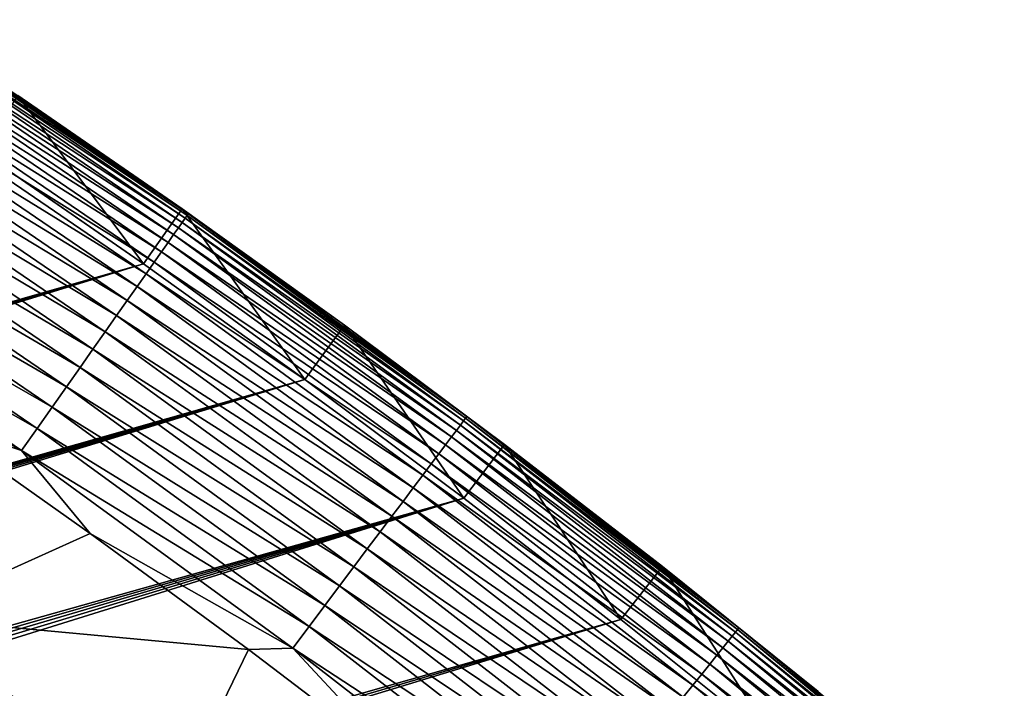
# Model space of a CAD drawing. Header units: millimetres. Extents: x -50 to 50, y -50 to 50.
# Tile 559 of 562: x 28 to 32.4, y 38.7 to 41.7. Entities that reach past the tile are written whole.
import ezdxf

# ---------------------------------------------------------------- set-up
doc = ezdxf.new("R2010")
doc.units = ezdxf.units.MM
doc.header["$LTSCALE"] = 65.185185
for name, color, linetype in [('36', 7, 'CONTINUOUS'), ('38', 7, 'CONTINUOUS'), ('39', 7, 'CONTINUOUS'), ('41', 7, 'CONTINUOUS'), ('43', 7, 'CONTINUOUS')]:
    doc.layers.add(name, color=color, linetype=linetype)

msp = doc.modelspace()

# ---------------------------------------------------------------- linework, layer by layer
at = {"layer": '36', "color": 15, "linetype": 'Continuous', "true_color": 0xaf503c}
for points in [[(27.6458, 39.9473, 0.23), (28.3624, 39.4416, 0.23), (27.5296, 39.066, -0.4273), (27.6458, 39.9473, 0.23)], [(28.3624, 39.4416, 0.23), (29.0699, 38.9231, 0.23), (27.5296, 39.066, -0.4273), (28.3624, 39.4416, 0.23)], [(27.5296, 39.066, -0.4273), (28.7195, 38.1996, -0.4273), (27.0466, 38.3807, -1.106), (27.5296, 39.066, -0.4273)], [(27.5296, 39.066, -0.4273), (29.0699, 38.9231, 0.23), (28.7195, 38.1996, -0.4273), (27.5296, 39.066, -0.4273)], [(29.0699, 38.9231, 0.23), (29.7678, 38.3919, 0.23), (28.7195, 38.1996, -0.4273), (29.0699, 38.9231, 0.23)]]:
    msp.add_3dface(points, dxfattribs=at)
at = {"layer": '38', "color": 15, "linetype": 'Continuous', "true_color": 0xaf503c}
for points in [[(28.0392, 41.3989, 3.33), (28.7736, 40.8918, 4.2), (28.7736, 40.8918, 3.33), (28.0392, 41.3989, 3.33)], [(28.0392, 41.3989, 4.2), (28.7736, 40.8918, 4.2), (28.0392, 41.3989, 3.33), (28.0392, 41.3989, 4.2)], [(28.7736, 40.8918, 3.33), (29.4989, 40.3716, 4.2), (29.4989, 40.3716, 3.33), (28.7736, 40.8918, 3.33)], [(28.7736, 40.8918, 4.2), (29.4989, 40.3716, 4.2), (28.7736, 40.8918, 3.33), (28.7736, 40.8918, 4.2)], [(29.4989, 40.3716, 4.2), (30.2147, 39.8386, 4.2), (29.4989, 40.3716, 3.33), (29.4989, 40.3716, 4.2)], [(29.4989, 40.3716, 3.33), (30.2147, 39.8386, 4.2), (30.2147, 39.8386, 3.33), (29.4989, 40.3716, 3.33)], [(30.2147, 39.8386, 3.33), (30.921, 39.2929, 4.2), (30.921, 39.2929, 3.33), (30.2147, 39.8386, 3.33)], [(30.2147, 39.8386, 4.2), (30.921, 39.2929, 4.2), (30.2147, 39.8386, 3.33), (30.2147, 39.8386, 4.2)], [(30.921, 39.2929, 3.33), (31.6173, 38.7347, 4.2), (31.6173, 38.7347, 3.33), (30.921, 39.2929, 3.33)], [(30.921, 39.2929, 4.2), (31.6173, 38.7347, 4.2), (30.921, 39.2929, 3.33), (30.921, 39.2929, 4.2)]]:
    msp.add_3dface(points, dxfattribs=at)
at = {"layer": '39', "color": 15, "linetype": 'Continuous', "true_color": 0xaf503c}
for points in [[(28.601, 40.6464, 4.5), (27.871, 41.1505, 4.5), (-45.7978, 19.313, 4.5), (28.601, 40.6464, 4.5)], [(28.601, 40.6464, 4.5), (-45.7978, 19.313, 4.5), (-8.8836, 29.7032, 4.5), (28.601, 40.6464, 4.5)], [(-8.21, 29.8963, 4.5), (28.601, 40.6464, 4.5), (-8.8836, 29.7032, 4.5), (-8.21, 29.8963, 4.5)], [(-7.5324, 30.0742, 4.5), (28.601, 40.6464, 4.5), (-8.21, 29.8963, 4.5), (-7.5324, 30.0742, 4.5)], [(-6.8508, 30.2367, 4.5), (28.601, 40.6464, 4.5), (-7.5324, 30.0742, 4.5), (-6.8508, 30.2367, 4.5)], [(-6.1658, 30.3837, 4.5), (28.601, 40.6464, 4.5), (-6.8508, 30.2367, 4.5), (-6.1658, 30.3837, 4.5)], [(-5.4776, 30.5152, 4.5), (28.601, 40.6464, 4.5), (-6.1658, 30.3837, 4.5), (-5.4776, 30.5152, 4.5)], [(-4.7867, 30.6312, 4.5), (28.601, 40.6464, 4.5), (-5.4776, 30.5152, 4.5), (-4.7867, 30.6312, 4.5)], [(-4.0933, 30.7315, 4.5), (28.601, 40.6464, 4.5), (-4.7867, 30.6312, 4.5), (-4.0933, 30.7315, 4.5)], [(-3.3977, 30.8161, 4.5), (28.601, 40.6464, 4.5), (-4.0933, 30.7315, 4.5), (-3.3977, 30.8161, 4.5)], [(29.3219, 40.1294, 4.5), (28.601, 40.6464, 4.5), (-3.3977, 30.8161, 4.5), (29.3219, 40.1294, 4.5)], [(-2.7006, 30.8849, 4.5), (29.3219, 40.1294, 4.5), (-3.3977, 30.8161, 4.5), (-2.7006, 30.8849, 4.5)], [(-2.0019, 30.938, 4.5), (29.3219, 40.1294, 4.5), (-2.7006, 30.8849, 4.5), (-2.0019, 30.938, 4.5)], [(-1.3023, 30.9753, 4.5), (29.3219, 40.1294, 4.5), (-2.0019, 30.938, 4.5), (-1.3023, 30.9753, 4.5)], [(-0.602, 30.9967, 4.5), (29.3219, 40.1294, 4.5), (-1.3023, 30.9753, 4.5), (-0.602, 30.9967, 4.5)], [(30.0334, 39.5996, 4.5), (29.3219, 40.1294, 4.5), (-0.602, 30.9967, 4.5), (30.0334, 39.5996, 4.5)], [(0.0986, 31.0024, 4.5), (30.0334, 39.5996, 4.5), (-0.602, 30.9967, 4.5), (0.0986, 31.0024, 4.5)], [(0.7992, 30.9922, 4.5), (30.0334, 39.5996, 4.5), (0.0986, 31.0024, 4.5), (0.7992, 30.9922, 4.5)], [(1.4993, 30.9661, 4.5), (30.0334, 39.5996, 4.5), (0.7992, 30.9922, 4.5), (1.4993, 30.9661, 4.5)], [(2.1987, 30.9243, 4.5), (30.0334, 39.5996, 4.5), (1.4993, 30.9661, 4.5), (2.1987, 30.9243, 4.5)], [(30.7354, 39.0572, 4.5), (30.0334, 39.5996, 4.5), (2.1987, 30.9243, 4.5), (30.7354, 39.0572, 4.5)], [(2.897, 30.8666, 4.5), (30.7354, 39.0572, 4.5), (2.1987, 30.9243, 4.5), (2.897, 30.8666, 4.5)], [(3.5937, 30.7932, 4.5), (30.7354, 39.0572, 4.5), (2.897, 30.8666, 4.5), (3.5937, 30.7932, 4.5)], [(31.4276, 38.5023, 4.5), (30.7354, 39.0572, 4.5), (3.5937, 30.7932, 4.5), (31.4276, 38.5023, 4.5)]]:
    msp.add_3dface(points, dxfattribs=at)
at = {"layer": '41', "color": 15, "linetype": 'Continuous', "true_color": 0xaf503c}
for points in [[(28.7962, 40.863, 2.9946), (27.5155, 41.7172, 2.8275), (27.5242, 41.7305, 2.9946), (28.7962, 40.863, 2.9946)], [(28.8012, 40.8702, 3.1623), (27.5242, 41.7305, 2.9946), (27.5291, 41.7378, 3.1623), (28.8012, 40.8702, 3.1623)], [(28.7962, 40.863, 2.9946), (27.5242, 41.7305, 2.9946), (28.8012, 40.8702, 3.1623), (28.7962, 40.863, 2.9946)], [(28.7736, 40.8918, 3.33), (28.8012, 40.8702, 3.1623), (27.5291, 41.7378, 3.1623), (28.7736, 40.8918, 3.33)], [(28.0392, 41.3989, 3.33), (28.7736, 40.8918, 3.33), (27.5291, 41.7378, 3.1623), (28.0392, 41.3989, 3.33)], [(28.7739, 40.8314, 2.6612), (27.4865, 41.6733, 2.496), (27.5029, 41.6982, 2.6612), (28.7739, 40.8314, 2.6612)], [(28.787, 40.85, 2.8275), (27.5029, 41.6982, 2.6612), (27.5155, 41.7172, 2.8275), (28.787, 40.85, 2.8275)], [(28.7739, 40.8314, 2.6612), (27.5029, 41.6982, 2.6612), (28.787, 40.85, 2.8275), (28.7739, 40.8314, 2.6612)], [(28.787, 40.85, 2.8275), (27.5155, 41.7172, 2.8275), (28.7962, 40.863, 2.9946), (28.787, 40.85, 2.8275)], [(28.7356, 40.7771, 2.3321), (27.4424, 41.6064, 2.17), (27.4663, 41.6427, 2.3321), (28.7356, 40.7771, 2.3321)], [(28.7567, 40.807, 2.496), (27.4663, 41.6427, 2.3321), (27.4865, 41.6733, 2.496), (28.7567, 40.807, 2.496)], [(28.7356, 40.7771, 2.3321), (27.4663, 41.6427, 2.3321), (28.7567, 40.807, 2.496), (28.7356, 40.7771, 2.3321)], [(28.7567, 40.807, 2.496), (27.4865, 41.6733, 2.496), (28.7739, 40.8314, 2.6612), (28.7567, 40.807, 2.496)], [(28.7105, 40.7415, 2.17), (27.4147, 41.5644, 2.0098), (27.4424, 41.6064, 2.17), (28.7105, 40.7415, 2.17)], [(28.7105, 40.7415, 2.17), (27.4424, 41.6064, 2.17), (28.7356, 40.7771, 2.3321), (28.7105, 40.7415, 2.17)], [(28.6816, 40.7004, 2.0098), (27.3833, 41.5169, 1.8519), (27.4147, 41.5644, 2.0098), (28.6816, 40.7004, 2.0098)], [(28.6816, 40.7004, 2.0098), (27.4147, 41.5644, 2.0098), (28.7105, 40.7415, 2.17), (28.6816, 40.7004, 2.0098)], [(28.6488, 40.6539, 1.8519), (27.3484, 41.4639, 1.6965), (27.3833, 41.5169, 1.8519), (28.6488, 40.6539, 1.8519)], [(28.6488, 40.6539, 1.8519), (27.3833, 41.5169, 1.8519), (28.6816, 40.7004, 2.0098), (28.6488, 40.6539, 1.8519)], [(28.6122, 40.6019, 1.6965), (27.3098, 41.4055, 1.5439), (27.3484, 41.4639, 1.6965), (28.6122, 40.6019, 1.6965)], [(28.6122, 40.6019, 1.6965), (27.3484, 41.4639, 1.6965), (28.6488, 40.6539, 1.8519), (28.6122, 40.6019, 1.6965)], [(28.5719, 40.5447, 1.5439), (27.2678, 41.3418, 1.3943), (27.3098, 41.4055, 1.5439), (28.5719, 40.5447, 1.5439)], [(28.5719, 40.5447, 1.5439), (27.3098, 41.4055, 1.5439), (28.6122, 40.6019, 1.6965), (28.5719, 40.5447, 1.5439)], [(28.5279, 40.4824, 1.3943), (27.2224, 41.2729, 1.2481), (27.2678, 41.3418, 1.3943), (28.5279, 40.4824, 1.3943)], [(28.5279, 40.4824, 1.3943), (27.2678, 41.3418, 1.3943), (28.5719, 40.5447, 1.5439), (28.5279, 40.4824, 1.3943)], [(28.4804, 40.4149, 1.2481), (27.1736, 41.199, 1.1055), (27.2224, 41.2729, 1.2481), (28.4804, 40.4149, 1.2481)], [(28.4804, 40.4149, 1.2481), (27.2224, 41.2729, 1.2481), (28.5279, 40.4824, 1.3943), (28.4804, 40.4149, 1.2481)], [(28.4293, 40.3425, 1.1055), (27.1216, 41.1201, 0.9667), (27.1736, 41.199, 1.1055), (28.4293, 40.3425, 1.1055)], [(28.4293, 40.3425, 1.1055), (27.1736, 41.199, 1.1055), (28.4804, 40.4149, 1.2481), (28.4293, 40.3425, 1.1055)], [(28.3749, 40.2653, 0.9667), (27.0664, 41.0364, 0.832), (27.1216, 41.1201, 0.9667), (28.3749, 40.2653, 0.9667)], [(28.3749, 40.2653, 0.9667), (27.1216, 41.1201, 0.9667), (28.4293, 40.3425, 1.1055), (28.3749, 40.2653, 0.9667)], [(28.3172, 40.1834, 0.832), (27.0081, 40.9482, 0.7017), (27.0664, 41.0364, 0.832), (28.3172, 40.1834, 0.832)], [(28.3172, 40.1834, 0.832), (27.0664, 41.0364, 0.832), (28.3749, 40.2653, 0.9667), (28.3172, 40.1834, 0.832)], [(28.2563, 40.0969, 0.7017), (26.9469, 40.8554, 0.5758), (27.0081, 40.9482, 0.7017), (28.2563, 40.0969, 0.7017)], [(28.2563, 40.0969, 0.7017), (27.0081, 40.9482, 0.7017), (28.3172, 40.1834, 0.832), (28.2563, 40.0969, 0.7017)], [(28.1922, 40.0061, 0.5758), (26.8829, 40.7583, 0.4548), (26.9469, 40.8554, 0.5758), (28.1922, 40.0061, 0.5758)], [(28.1922, 40.0061, 0.5758), (26.9469, 40.8554, 0.5758), (28.2563, 40.0969, 0.7017), (28.1922, 40.0061, 0.5758)], [(28.7736, 40.8918, 3.33), (29.4989, 40.3716, 3.33), (28.8012, 40.8702, 3.1623), (28.7736, 40.8918, 3.33)], [(30.0313, 39.9441, 2.8275), (28.7739, 40.8314, 2.6612), (28.787, 40.85, 2.8275), (30.0313, 39.9441, 2.8275)], [(30.0408, 39.9567, 2.9946), (28.787, 40.85, 2.8275), (28.7962, 40.863, 2.9946), (30.0408, 39.9567, 2.9946)], [(30.0313, 39.9441, 2.8275), (28.787, 40.85, 2.8275), (30.0408, 39.9567, 2.9946), (30.0313, 39.9441, 2.8275)], [(30.0461, 39.9638, 3.1623), (28.7962, 40.863, 2.9946), (28.8012, 40.8702, 3.1623), (30.0461, 39.9638, 3.1623)], [(30.0408, 39.9567, 2.9946), (28.7962, 40.863, 2.9946), (30.0461, 39.9638, 3.1623), (30.0408, 39.9567, 2.9946)], [(29.4989, 40.3716, 3.33), (30.0461, 39.9638, 3.1623), (28.8012, 40.8702, 3.1623), (29.4989, 40.3716, 3.33)], [(29.9997, 39.902, 2.496), (28.7356, 40.7771, 2.3321), (28.7567, 40.807, 2.496), (29.9997, 39.902, 2.496)], [(30.0176, 39.9258, 2.6612), (28.7567, 40.807, 2.496), (28.7739, 40.8314, 2.6612), (30.0176, 39.9258, 2.6612)], [(29.9997, 39.902, 2.496), (28.7567, 40.807, 2.496), (30.0176, 39.9258, 2.6612), (29.9997, 39.902, 2.496)], [(30.0176, 39.9258, 2.6612), (28.7739, 40.8314, 2.6612), (30.0313, 39.9441, 2.8275), (30.0176, 39.9258, 2.6612)], [(29.9776, 39.8727, 2.3321), (28.7105, 40.7415, 2.17), (28.7356, 40.7771, 2.3321), (29.9776, 39.8727, 2.3321)], [(29.9776, 39.8727, 2.3321), (28.7356, 40.7771, 2.3321), (29.9997, 39.902, 2.496), (29.9776, 39.8727, 2.3321)], [(28.1252, 39.911, 0.4548), (26.8161, 40.657, 0.3387), (26.8829, 40.7583, 0.4548), (28.1252, 39.911, 0.4548)], [(28.1252, 39.911, 0.4548), (26.8829, 40.7583, 0.4548), (28.1922, 40.0061, 0.5758), (28.1252, 39.911, 0.4548)], [(29.9515, 39.838, 2.17), (28.6816, 40.7004, 2.0098), (28.7105, 40.7415, 2.17), (29.9515, 39.838, 2.17)], [(29.9515, 39.838, 2.17), (28.7105, 40.7415, 2.17), (29.9776, 39.8727, 2.3321), (29.9515, 39.838, 2.17)], [(29.9213, 39.7978, 2.0098), (28.6488, 40.6539, 1.8519), (28.6816, 40.7004, 2.0098), (29.9213, 39.7978, 2.0098)], [(29.9213, 39.7978, 2.0098), (28.6816, 40.7004, 2.0098), (29.9515, 39.838, 2.17), (29.9213, 39.7978, 2.0098)], [(28.0553, 39.8119, 0.3387), (26.8161, 40.657, 0.3387), (28.1252, 39.911, 0.4548), (28.0553, 39.8119, 0.3387)], [(28.0553, 39.8119, 0.3387), (26.9201, 40.44, 0.23), (26.8161, 40.657, 0.3387), (28.0553, 39.8119, 0.3387)], [(29.887, 39.7523, 1.8519), (28.6122, 40.6019, 1.6965), (28.6488, 40.6539, 1.8519), (29.887, 39.7523, 1.8519)], [(29.887, 39.7523, 1.8519), (28.6488, 40.6539, 1.8519), (29.9213, 39.7978, 2.0098), (29.887, 39.7523, 1.8519)], [(29.8489, 39.7015, 1.6965), (28.5719, 40.5447, 1.5439), (28.6122, 40.6019, 1.6965), (29.8489, 39.7015, 1.6965)], [(29.8489, 39.7015, 1.6965), (28.6122, 40.6019, 1.6965), (29.887, 39.7523, 1.8519), (29.8489, 39.7015, 1.6965)], [(29.8068, 39.6456, 1.5439), (28.5279, 40.4824, 1.3943), (28.5719, 40.5447, 1.5439), (29.8068, 39.6456, 1.5439)], [(29.8068, 39.6456, 1.5439), (28.5719, 40.5447, 1.5439), (29.8489, 39.7015, 1.6965), (29.8068, 39.6456, 1.5439)], [(29.761, 39.5846, 1.3943), (28.4804, 40.4149, 1.2481), (28.5279, 40.4824, 1.3943), (29.761, 39.5846, 1.3943)], [(29.761, 39.5846, 1.3943), (28.5279, 40.4824, 1.3943), (29.8068, 39.6456, 1.5439), (29.761, 39.5846, 1.3943)], [(27.6458, 39.9473, 0.23), (26.9201, 40.44, 0.23), (28.0553, 39.8119, 0.3387), (27.6458, 39.9473, 0.23)], [(29.7114, 39.5186, 1.2481), (28.4293, 40.3425, 1.1055), (28.4804, 40.4149, 1.2481), (29.7114, 39.5186, 1.2481)], [(29.7114, 39.5186, 1.2481), (28.4804, 40.4149, 1.2481), (29.761, 39.5846, 1.3943), (29.7114, 39.5186, 1.2481)], [(29.4989, 40.3716, 3.33), (30.2147, 39.8386, 3.33), (30.0461, 39.9638, 3.1623), (29.4989, 40.3716, 3.33)], [(29.6581, 39.4478, 1.1055), (28.3749, 40.2653, 0.9667), (28.4293, 40.3425, 1.1055), (29.6581, 39.4478, 1.1055)], [(29.6581, 39.4478, 1.1055), (28.4293, 40.3425, 1.1055), (29.7114, 39.5186, 1.2481), (29.6581, 39.4478, 1.1055)], [(29.6014, 39.3723, 0.9667), (28.3172, 40.1834, 0.832), (28.3749, 40.2653, 0.9667), (29.6014, 39.3723, 0.9667)], [(29.6014, 39.3723, 0.9667), (28.3749, 40.2653, 0.9667), (29.6581, 39.4478, 1.1055), (29.6014, 39.3723, 0.9667)], [(29.5411, 39.2922, 0.832), (28.2563, 40.0969, 0.7017), (28.3172, 40.1834, 0.832), (29.5411, 39.2922, 0.832)], [(29.5411, 39.2922, 0.832), (28.3172, 40.1834, 0.832), (29.6014, 39.3723, 0.9667), (29.5411, 39.2922, 0.832)], [(29.4776, 39.2077, 0.7017), (28.1922, 40.0061, 0.5758), (28.2563, 40.0969, 0.7017), (29.4776, 39.2077, 0.7017)], [(29.4776, 39.2077, 0.7017), (28.2563, 40.0969, 0.7017), (29.5411, 39.2922, 0.832), (29.4776, 39.2077, 0.7017)], [(29.4108, 39.1189, 0.5758), (28.1252, 39.911, 0.4548), (28.1922, 40.0061, 0.5758), (29.4108, 39.1189, 0.5758)], [(29.4108, 39.1189, 0.5758), (28.1922, 40.0061, 0.5758), (29.4776, 39.2077, 0.7017), (29.4108, 39.1189, 0.5758)], [(28.3624, 39.4416, 0.23), (27.6458, 39.9473, 0.23), (28.0553, 39.8119, 0.3387), (28.3624, 39.4416, 0.23)], [(31.2328, 38.9824, 2.6612), (29.9997, 39.902, 2.496), (30.0176, 39.9258, 2.6612), (31.2328, 38.9824, 2.6612)], [(31.247, 39.0002, 2.8275), (30.0176, 39.9258, 2.6612), (30.0313, 39.9441, 2.8275), (31.247, 39.0002, 2.8275)], [(31.2328, 38.9824, 2.6612), (30.0176, 39.9258, 2.6612), (31.247, 39.0002, 2.8275), (31.2328, 38.9824, 2.6612)], [(31.2569, 39.0126, 2.9946), (30.0313, 39.9441, 2.8275), (30.0408, 39.9567, 2.9946), (31.2569, 39.0126, 2.9946)], [(31.247, 39.0002, 2.8275), (30.0313, 39.9441, 2.8275), (31.2569, 39.0126, 2.9946), (31.247, 39.0002, 2.8275)], [(31.2625, 39.0195, 3.1623), (30.0408, 39.9567, 2.9946), (30.0461, 39.9638, 3.1623), (31.2625, 39.0195, 3.1623)], [(31.2569, 39.0126, 2.9946), (30.0408, 39.9567, 2.9946), (31.2625, 39.0195, 3.1623), (31.2569, 39.0126, 2.9946)], [(30.921, 39.2929, 3.33), (31.2625, 39.0195, 3.1623), (30.0461, 39.9638, 3.1623), (30.921, 39.2929, 3.33)], [(30.2147, 39.8386, 3.33), (30.921, 39.2929, 3.33), (30.0461, 39.9638, 3.1623), (30.2147, 39.8386, 3.33)], [(29.3409, 39.0259, 0.4548), (28.0553, 39.8119, 0.3387), (28.1252, 39.911, 0.4548), (29.3409, 39.0259, 0.4548)], [(29.3409, 39.0259, 0.4548), (28.1252, 39.911, 0.4548), (29.4108, 39.1189, 0.5758), (29.3409, 39.0259, 0.4548)], [(31.2142, 38.9592, 2.496), (29.9776, 39.8727, 2.3321), (29.9997, 39.902, 2.496), (31.2142, 38.9592, 2.496)], [(31.2142, 38.9592, 2.496), (29.9997, 39.902, 2.496), (31.2328, 38.9824, 2.6612), (31.2142, 38.9592, 2.496)], [(31.164, 38.8966, 2.17), (29.9213, 39.7978, 2.0098), (29.9515, 39.838, 2.17), (31.164, 38.8966, 2.17)], [(31.1912, 38.9306, 2.3321), (29.9515, 39.838, 2.17), (29.9776, 39.8727, 2.3321), (31.1912, 38.9306, 2.3321)], [(31.164, 38.8966, 2.17), (29.9515, 39.838, 2.17), (31.1912, 38.9306, 2.3321), (31.164, 38.8966, 2.17)], [(31.1912, 38.9306, 2.3321), (29.9776, 39.8727, 2.3321), (31.2142, 38.9592, 2.496), (31.1912, 38.9306, 2.3321)], [(29.268, 38.929, 0.3387), (28.0553, 39.8119, 0.3387), (29.3409, 39.0259, 0.4548), (29.268, 38.929, 0.3387)], [(29.268, 38.929, 0.3387), (28.3624, 39.4416, 0.23), (28.0553, 39.8119, 0.3387), (29.268, 38.929, 0.3387)], [(31.1326, 38.8574, 2.0098), (29.887, 39.7523, 1.8519), (29.9213, 39.7978, 2.0098), (31.1326, 38.8574, 2.0098)], [(31.1326, 38.8574, 2.0098), (29.9213, 39.7978, 2.0098), (31.164, 38.8966, 2.17), (31.1326, 38.8574, 2.0098)], [(31.097, 38.813, 1.8519), (29.8489, 39.7015, 1.6965), (29.887, 39.7523, 1.8519), (31.097, 38.813, 1.8519)], [(31.097, 38.813, 1.8519), (29.887, 39.7523, 1.8519), (31.1326, 38.8574, 2.0098), (31.097, 38.813, 1.8519)], [(31.0572, 38.7634, 1.6965), (29.8068, 39.6456, 1.5439), (29.8489, 39.7015, 1.6965), (31.0572, 38.7634, 1.6965)], [(31.0572, 38.7634, 1.6965), (29.8489, 39.7015, 1.6965), (31.097, 38.813, 1.8519), (31.0572, 38.7634, 1.6965)], [(31.0135, 38.7088, 1.5439), (29.761, 39.5846, 1.3943), (29.8068, 39.6456, 1.5439), (31.0135, 38.7088, 1.5439)], [(31.0135, 38.7088, 1.5439), (29.8068, 39.6456, 1.5439), (31.0572, 38.7634, 1.6965), (31.0135, 38.7088, 1.5439)], [(30.9658, 38.6492, 1.3943), (29.7114, 39.5186, 1.2481), (29.761, 39.5846, 1.3943), (30.9658, 38.6492, 1.3943)], [(30.9658, 38.6492, 1.3943), (29.761, 39.5846, 1.3943), (31.0135, 38.7088, 1.5439), (30.9658, 38.6492, 1.3943)], [(30.9142, 38.5848, 1.2481), (29.6581, 39.4478, 1.1055), (29.7114, 39.5186, 1.2481), (30.9142, 38.5848, 1.2481)], [(30.9142, 38.5848, 1.2481), (29.7114, 39.5186, 1.2481), (30.9658, 38.6492, 1.3943), (30.9142, 38.5848, 1.2481)], [(29.0699, 38.9231, 0.23), (28.3624, 39.4416, 0.23), (29.268, 38.929, 0.3387), (29.0699, 38.9231, 0.23)], [(30.8588, 38.5157, 1.1055), (29.6014, 39.3723, 0.9667), (29.6581, 39.4478, 1.1055), (30.8588, 38.5157, 1.1055)], [(30.8588, 38.5157, 1.1055), (29.6581, 39.4478, 1.1055), (30.9142, 38.5848, 1.2481), (30.8588, 38.5157, 1.1055)], [(30.7997, 38.442, 0.9667), (29.5411, 39.2922, 0.832), (29.6014, 39.3723, 0.9667), (30.7997, 38.442, 0.9667)], [(30.7997, 38.442, 0.9667), (29.6014, 39.3723, 0.9667), (30.8588, 38.5157, 1.1055), (30.7997, 38.442, 0.9667)], [(30.737, 38.3638, 0.832), (29.4776, 39.2077, 0.7017), (29.5411, 39.2922, 0.832), (30.737, 38.3638, 0.832)], [(30.737, 38.3638, 0.832), (29.5411, 39.2922, 0.832), (30.7997, 38.442, 0.9667), (30.737, 38.3638, 0.832)], [(30.921, 39.2929, 3.33), (31.6173, 38.7347, 3.33), (31.2625, 39.0195, 3.1623), (30.921, 39.2929, 3.33)], [(30.6709, 38.2813, 0.7017), (29.4108, 39.1189, 0.5758), (29.4776, 39.2077, 0.7017), (30.6709, 38.2813, 0.7017)], [(30.6709, 38.2813, 0.7017), (29.4776, 39.2077, 0.7017), (30.737, 38.3638, 0.832), (30.6709, 38.2813, 0.7017)], [(30.6014, 38.1945, 0.5758), (29.3409, 39.0259, 0.4548), (29.4108, 39.1189, 0.5758), (30.6014, 38.1945, 0.5758)], [(30.6014, 38.1945, 0.5758), (29.4108, 39.1189, 0.5758), (30.6709, 38.2813, 0.7017), (30.6014, 38.1945, 0.5758)], [(30.5287, 38.1038, 0.4548), (29.268, 38.929, 0.3387), (29.3409, 39.0259, 0.4548), (30.5287, 38.1038, 0.4548)], [(30.5287, 38.1038, 0.4548), (29.3409, 39.0259, 0.4548), (30.6014, 38.1945, 0.5758), (30.5287, 38.1038, 0.4548)], [(32.4434, 38.0315, 2.9946), (31.247, 39.0002, 2.8275), (31.2569, 39.0126, 2.9946), (32.4434, 38.0315, 2.9946)], [(32.4492, 38.0382, 3.1623), (31.2569, 39.0126, 2.9946), (31.2625, 39.0195, 3.1623), (32.4492, 38.0382, 3.1623)], [(32.4434, 38.0315, 2.9946), (31.2569, 39.0126, 2.9946), (32.4492, 38.0382, 3.1623), (32.4434, 38.0315, 2.9946)], [(32.3036, 38.1642, 3.33), (32.4492, 38.0382, 3.1623), (31.2625, 39.0195, 3.1623), (32.3036, 38.1642, 3.33)], [(31.6173, 38.7347, 3.33), (32.3036, 38.1642, 3.33), (31.2625, 39.0195, 3.1623), (31.6173, 38.7347, 3.33)], [(32.399, 37.9794, 2.496), (31.1912, 38.9306, 2.3321), (31.2142, 38.9592, 2.496), (32.399, 37.9794, 2.496)], [(32.4183, 38.0021, 2.6612), (31.2142, 38.9592, 2.496), (31.2328, 38.9824, 2.6612), (32.4183, 38.0021, 2.6612)], [(32.399, 37.9794, 2.496), (31.2142, 38.9592, 2.496), (32.4183, 38.0021, 2.6612), (32.399, 37.9794, 2.496)], [(32.4332, 38.0194, 2.8275), (31.2328, 38.9824, 2.6612), (31.247, 39.0002, 2.8275), (32.4332, 38.0194, 2.8275)], [(32.4183, 38.0021, 2.6612), (31.2328, 38.9824, 2.6612), (32.4332, 38.0194, 2.8275), (32.4183, 38.0021, 2.6612)], [(32.4332, 38.0194, 2.8275), (31.247, 39.0002, 2.8275), (32.4434, 38.0315, 2.9946), (32.4332, 38.0194, 2.8275)], [(29.7678, 38.3919, 0.23), (29.0699, 38.9231, 0.23), (29.268, 38.929, 0.3387), (29.7678, 38.3919, 0.23)], [(30.4528, 38.0091, 0.3387), (29.268, 38.929, 0.3387), (30.5287, 38.1038, 0.4548), (30.4528, 38.0091, 0.3387)], [(30.4528, 38.0091, 0.3387), (29.7678, 38.3919, 0.23), (29.268, 38.929, 0.3387), (30.4528, 38.0091, 0.3387)], [(32.3752, 37.9515, 2.3321), (31.164, 38.8966, 2.17), (31.1912, 38.9306, 2.3321), (32.3752, 37.9515, 2.3321)], [(32.3752, 37.9515, 2.3321), (31.1912, 38.9306, 2.3321), (32.399, 37.9794, 2.496), (32.3752, 37.9515, 2.3321)], [(32.347, 37.9184, 2.17), (31.1326, 38.8574, 2.0098), (31.164, 38.8966, 2.17), (32.347, 37.9184, 2.17)], [(32.347, 37.9184, 2.17), (31.164, 38.8966, 2.17), (32.3752, 37.9515, 2.3321), (32.347, 37.9184, 2.17)], [(32.3143, 37.8802, 2.0098), (31.097, 38.813, 1.8519), (31.1326, 38.8574, 2.0098), (32.3143, 37.8802, 2.0098)], [(32.3143, 37.8802, 2.0098), (31.1326, 38.8574, 2.0098), (32.347, 37.9184, 2.17), (32.3143, 37.8802, 2.0098)], [(32.2774, 37.8368, 1.8519), (31.0572, 38.7634, 1.6965), (31.097, 38.813, 1.8519), (32.2774, 37.8368, 1.8519)], [(32.2774, 37.8368, 1.8519), (31.097, 38.813, 1.8519), (32.3143, 37.8802, 2.0098), (32.2774, 37.8368, 1.8519)], [(32.2362, 37.7885, 1.6965), (31.0135, 38.7088, 1.5439), (31.0572, 38.7634, 1.6965), (32.2362, 37.7885, 1.6965)], [(32.2362, 37.7885, 1.6965), (31.0572, 38.7634, 1.6965), (32.2774, 37.8368, 1.8519), (32.2362, 37.7885, 1.6965)]]:
    msp.add_3dface(points, dxfattribs=at)
at = {"layer": '43', "color": 15, "linetype": 'Continuous', "true_color": 0xaf503c}
for points in [[(28.0392, 41.3989, 4.2), (27.871, 41.1505, 4.5), (28.601, 40.6464, 4.5), (28.0392, 41.3989, 4.2)], [(28.7736, 40.8918, 4.2), (28.0392, 41.3989, 4.2), (28.601, 40.6464, 4.5), (28.7736, 40.8918, 4.2)], [(28.7736, 40.8918, 4.2), (28.601, 40.6464, 4.5), (29.3219, 40.1294, 4.5), (28.7736, 40.8918, 4.2)], [(29.4989, 40.3716, 4.2), (28.7736, 40.8918, 4.2), (29.3219, 40.1294, 4.5), (29.4989, 40.3716, 4.2)], [(29.4989, 40.3716, 4.2), (29.3219, 40.1294, 4.5), (30.0334, 39.5996, 4.5), (29.4989, 40.3716, 4.2)], [(30.2147, 39.8386, 4.2), (29.4989, 40.3716, 4.2), (30.0334, 39.5996, 4.5), (30.2147, 39.8386, 4.2)], [(30.2147, 39.8386, 4.2), (30.0334, 39.5996, 4.5), (30.7354, 39.0572, 4.5), (30.2147, 39.8386, 4.2)], [(30.921, 39.2929, 4.2), (30.2147, 39.8386, 4.2), (30.7354, 39.0572, 4.5), (30.921, 39.2929, 4.2)], [(30.921, 39.2929, 4.2), (30.7354, 39.0572, 4.5), (31.4276, 38.5023, 4.5), (30.921, 39.2929, 4.2)], [(31.6173, 38.7347, 4.2), (30.921, 39.2929, 4.2), (31.4276, 38.5023, 4.5), (31.6173, 38.7347, 4.2)]]:
    msp.add_3dface(points, dxfattribs=at)

doc.saveas('drawing.dxf')
